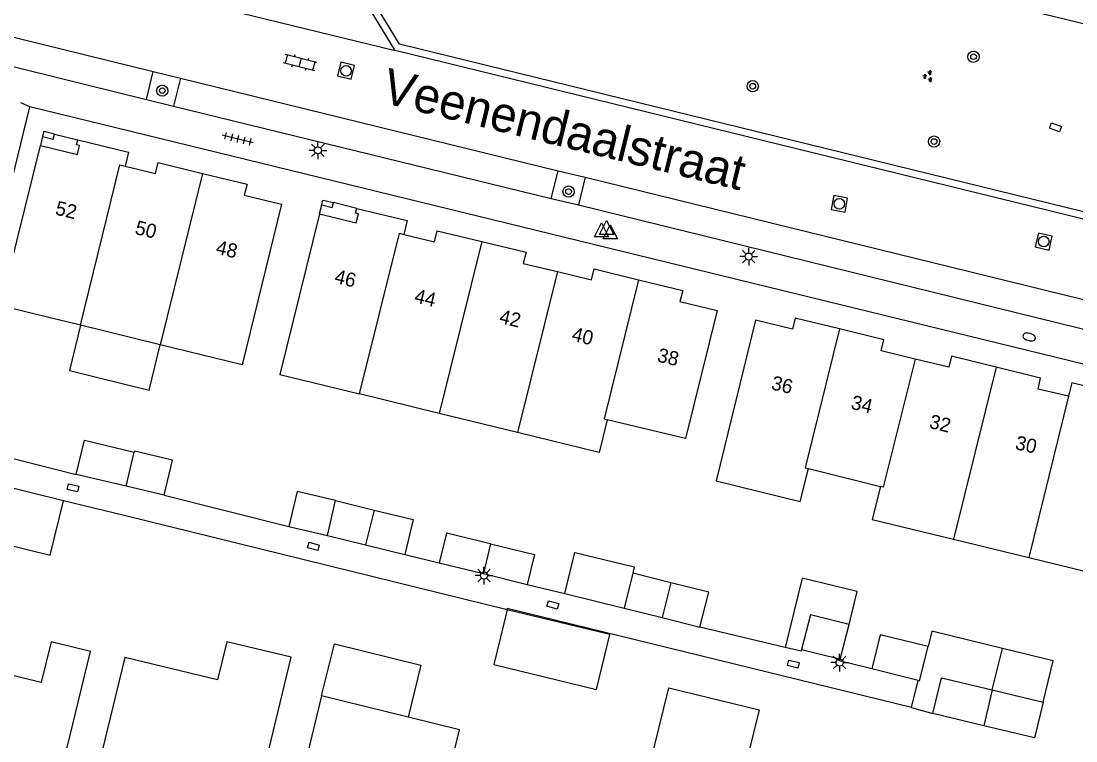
# Model space of a CAD drawing. Extents: x 125000 to 129004, y 397500 to 399008.
# Drawn here: x 126600.2 to 126674.8, y 398076.7 to 398127.6 of the extents above; entities that cross this region are included whole.
import ezdxf

# ---------------------------------------------------------------- set-up
doc = ezdxf.new("R2010")
doc.units = 0
for name, color, linetype in [('gg-afsc-erfafscheiding', 7, 'Continuous'), ('gg-afsc-muur', 7, 'Continuous'), ('gg-anno-huisnummerreeks BGT', 7, 'Continuous'), ('gg-anno-openbare ruimte label', 7, 'Continuous'), ('gg-bbg-bijgebouw', 7, 'Continuous'), ('gg-bbg-gedigitaliseerde bijgebouw', 7, 'Continuous'), ('gg-bbg-hoofdgebouw', 7, 'Continuous'), ('gg-bbg-luifel en loopbrug', 7, 'Continuous'), ('gg-bbg-onder overbouw', 7, 'Continuous'), ('gg-bbg-pand overbouw', 7, 'Continuous'), ('gg-bbg-pilaar onder overbouw', 7, 'Continuous'), ('gg-bbg-pilaar pand', 7, 'Continuous'), ('gg-bbg-tussenscheiding', 7, 'Continuous'), ('gg-knt-verharding', 7, 'Continuous'), ('gg-knt-verharding nz', 7, 'Continuous'), ('gt-grn-weggrens', 7, 'Continuous'), ('gt-symb-boom', 7, 'Continuous'), ('gt-symb-brandkraan', 7, 'Continuous'), ('gt-symb-groenvak', 7, 'Continuous'), ('gt-symb-klinker verharding', 7, 'Continuous'), ('gt-symb-kolk center center', 7, 'Continuous'), ('gt-symb-lichtmast', 7, 'Continuous'), ('gt-symb-rioolschacht', 7, 'Continuous'), ('gt-symb-tegel verharding', 7, 'Continuous'), ('gt-symb-waterafsluiter', 7, 'Continuous')]:
    doc.layers.add(name, color=color, linetype=linetype)

# ---------------------------------------------------------------- blocks, each defined once
blk = doc.blocks.new('gt0-KOLKCC')
at = {"layer": 'gt-symb-kolk center center'}
blk.add_lwpolyline([(-0.375, 0.2), (0.375, 0.2), (0.375, -0.2), (-0.375, -0.2)], close=True, dxfattribs=at)
blk = doc.blocks.new('gt0-BR')
at = {"layer": 'gt-symb-brandkraan'}
for centre, radius, start, end in [((-0.244, 0), 0.206, 107.56694, 252.43307), ((0.599, -2.664), 3, 106.89205, 107.56694), ((0, -0.691), 0.938, 73.10799, 106.89205), ((-0.599, -2.664), 3, 72.43309, 73.10799), ((0.244, 0), 0.206, 287.56695, 72.43309), ((0.599, 2.664), 3, 252.43307, 253.10797), ((0, 0.691), 0.938, 253.10797, 286.89206), ((-0.599, 2.664), 3, 286.89206, 287.56695)]:
    blk.add_arc(centre, radius, start, end, dxfattribs=at)
blk = doc.blocks.new('gt0-RS')
at = {"layer": 'gt-symb-rioolschacht'}
blk.add_lwpolyline([(-0.5, -0.5), (0.5, -0.5), (0.5, 0.5), (-0.5, 0.5)], close=True, dxfattribs=at)
blk.add_circle((0, 0), 0.375, dxfattribs=at)
blk = doc.blocks.new('gt0-LMAST')
at = {"layer": 'gt-symb-lichtmast'}
for p, q in [((-0.182, 0.173), (-0.447, 0.438)), ((-0.005, 0.246), (-0.005, 0.621)), ((0.172, 0.173), (0.437, 0.438)), ((-0.255, -0.004), (-0.63, -0.004)), ((-0.182, -0.181), (-0.447, -0.446)), ((-0.005, -0.254), (-0.005, -0.629)), ((0.437, -0.446), (0.172, -0.181)), ((0.245, -0.004), (0.62, -0.004))]:
    blk.add_line(p, q, dxfattribs=at)
blk.add_circle((-0.005, -0.004), 0.25, dxfattribs=at)
blk = doc.blocks.new('gt0-WAFSL')
at = {"layer": 'gt-symb-waterafsluiter'}
for p, q in [((-0.5, -0.333), (0, 0.667)), ((0, 0.667), (0.5, -0.333)), ((0.5, -0.333), (-0.5, -0.333))]:
    blk.add_line(p, q, dxfattribs=at)
blk = doc.blocks.new('gt0-BOOM')
at = {"layer": 'gt-symb-boom'}
for radius in [0.4, 0.2]:
    blk.add_circle((0, 0), radius, dxfattribs=at)
blk = doc.blocks.new('gt0-GRVAK')
at = {"layer": 'gt-symb-groenvak'}
for p, q in [((-0.11, 0.189), (-0.228, 0.24)), ((-0.182, 0.153), (0.088, 0.153)), ((-0.091, 0.211), (-0.156, 0.322)), ((-0.047, 0.214), (-0.047, 0.393)), ((-0.004, 0.211), (0.061, 0.322)), ((0.015, 0.189), (0.133, 0.24)), ((0.262, -0.052), (0.197, 0.059)), ((0.305, -0.049), (0.305, 0.13)), ((0.349, -0.052), (0.414, 0.059)), ((-0.245, -0.228), (-0.363, -0.177)), ((-0.318, -0.264), (-0.047, -0.264)), ((-0.226, -0.206), (-0.291, -0.095)), ((-0.183, -0.203), (-0.183, -0.024)), ((-0.139, -0.206), (-0.074, -0.095)), ((-0.12, -0.228), (-0.002, -0.177)), ((0.243, -0.074), (0.125, -0.023)), ((0.17, -0.11), (0.441, -0.11)), ((0.368, -0.074), (0.486, -0.023))]:
    blk.add_line(p, q, dxfattribs=at)
blk = doc.blocks.new('gt0-TEG1')
at = {"layer": 'gt-symb-tegel verharding'}
for p, q in [((-1.125, 0), (1.125, 0)), ((-0.9, -0.25), (-0.9, 0.25)), ((-0.45, -0.25), (-0.45, 0.25)), ((0, -0.25), (0, 0.25)), ((0.45, -0.25), (0.45, 0.25)), ((0.9, -0.25), (0.9, 0.25))]:
    blk.add_line(p, q, dxfattribs=at)
blk = doc.blocks.new('gt0-KL1')
at = {"layer": 'gt-symb-klinker verharding'}
for p, q in [((-1.15, 0.3), (1.15, 0.3)), ((-1, -0.3), (-1, 0.3)), ((-0.5, 0.3), (-0.5, 0.45)), ((0, -0.3), (0, 0.3)), ((0.5, 0.3), (0.5, 0.45)), ((1, -0.3), (1, 0.3)), ((-1.15, -0.3), (1.15, -0.3)), ((-0.5, -0.45), (-0.5, -0.3)), ((0.5, -0.45), (0.5, -0.3))]:
    blk.add_line(p, q, dxfattribs=at)

msp = doc.modelspace()

# ---------------------------------------------------------------- linework, layer by layer
at = {"layer": 'gg-afsc-erfafscheiding'}
for p, q in [((126597.838, 398097.104), (126604.088, 398095.537)), ((126610.315, 398094.059), (126619.139, 398091.844)), ((126634.562, 398085.957), (126607.473, 398092.621)), ((126627.33, 398089.869), (126629.773, 398089.272)), ((126635.99, 398087.753), (126638.643, 398087.105)), ((126654.246, 398083.295), (126648.209, 398084.726))]:
    msp.add_line(p, q, dxfattribs=at)
msp.add_lwpolyline([(126660.365, 398081.765), (126658.058, 398082.335), (126658.092, 398082.473)], dxfattribs=at)
at = {"layer": 'gg-afsc-muur'}
msp.add_line((126607.473, 398092.621), (126603.189, 398093.671), dxfattribs=at)
at = {"layer": 'gg-bbg-bijgebouw'}
for p, q in [((126607.616, 398094.7), (126604.088, 398095.537)), ((126610.315, 398094.059), (126607.616, 398094.7)), ((126619.139, 398091.844), (126621.859, 398091.206)), ((126643.456, 398088.548), (126642.848, 398086.077)), ((126646.143, 398087.869), (126643.456, 398088.548)), ((126642.848, 398086.077), (126645.529, 398085.402)), ((126645.529, 398085.402), (126648.209, 398084.726)), ((126655.404, 398083.154), (126658.092, 398082.473)), ((126663.646, 398080.954), (126660.365, 398081.765)), ((126668.893, 398080.28), (126672.492, 398079.424)), ((126668.292, 398077.751), (126664.693, 398078.607))]:
    msp.add_line(p, q, dxfattribs=at)
for points in [[(126604.088, 398095.537), (126604.66, 398097.95), (126608.188, 398097.113)], [(126610.315, 398094.059), (126610.902, 398096.531), (126608.203, 398097.174), (126608.188, 398097.113)], [(126622.439, 398093.679), (126619.721, 398094.324), (126619.139, 398091.844)], [(126648.209, 398084.726), (126648.83, 398087.19), (126646.143, 398087.869)], [(126634.562, 398085.957), (126633.642, 398082.087), (126640.891, 398080.31), (126641.844, 398084.194), (126634.562, 398085.957)], [(126658.758, 398084.909), (126656.024, 398085.607), (126655.404, 398083.154)], [(126658.092, 398082.473), (126658.133, 398082.463), (126658.758, 398084.909)], [(126664.352, 398083.355), (126660.965, 398084.192), (126660.365, 398081.765)], [(126663.646, 398080.954), (126663.752, 398080.928), (126664.352, 398083.355)], [(126664.693, 398078.607), (126665.294, 398081.136), (126668.893, 398080.28)], [(126672.492, 398079.424), (126671.89, 398076.895), (126668.292, 398077.751)]]:
    msp.add_lwpolyline(points, dxfattribs=at)
at = {"layer": 'gg-bbg-gedigitaliseerde bijgebouw'}
for p, q in [((126622.439, 398093.679), (126625.159, 398093.014)), ((126625.159, 398093.014), (126624.556, 398090.547)), ((126621.859, 398091.206), (126624.556, 398090.547)), ((126629.773, 398089.272), (126632.892, 398088.51)), ((126632.892, 398088.51), (126635.99, 398087.753))]:
    msp.add_line(p, q, dxfattribs=at)
for points in [[(126633.396, 398090.617), (126630.288, 398091.376), (126629.773, 398089.272)], [(126633.396, 398090.617), (126636.505, 398089.857), (126635.99, 398087.753)]]:
    msp.add_lwpolyline(points, dxfattribs=at)
at = {"layer": 'gg-bbg-hoofdgebouw'}
for p, q in [((126604.199, 398119.202), (126607.778, 398118.329)), ((126607.778, 398118.329), (126607.538, 398117.348)), ((126623.945, 398114.359), (126627.493, 398113.492)), ((126627.493, 398113.492), (126627.256, 398112.521)), ((126610.032, 398104.713), (126604.398, 398106.094)), ((126629.769, 398099.849), (126624.135, 398101.228)), ((126635.314, 398098.492), (126629.769, 398099.849)), ((126641.644, 398099.407), (126641.081, 398097.081)), ((126641.081, 398097.081), (126635.314, 398098.492)), ((126655.312, 398093.615), (126655.891, 398095.949)), ((126655.891, 398095.949), (126660.975, 398094.688)), ((126660.975, 398094.688), (126660.396, 398092.354)), ((126660.396, 398092.354), (126666.156, 398090.95)), ((126666.156, 398090.95), (126671.476, 398089.653)), ((126621.45, 398079.857), (126618.423, 398067.577)), ((126627.569, 398078.357), (126621.45, 398079.857))]:
    msp.add_line(p, q, dxfattribs=at)
for points in [[(126604.398, 398106.094), (126598.763, 398107.474), (126601.55, 398118.813)], [(126607.538, 398117.348), (126609.702, 398116.83), (126609.892, 398117.611), (126613.031, 398116.837)], [(126613.031, 398116.837), (126616.169, 398116.064), (126615.977, 398115.287), (126618.603, 398114.661), (126615.825, 398103.294), (126610.032, 398104.713)], [(126621.299, 398113.986), (126618.502, 398102.607), (126624.135, 398101.228)], [(126627.256, 398112.521), (126629.442, 398111.987), (126629.632, 398112.764), (126632.778, 398112.013)], [(126632.778, 398112.013), (126635.923, 398111.263), (126635.715, 398110.47), (126638.131, 398109.883)], [(126638.131, 398109.883), (126640.546, 398109.296), (126640.735, 398110.074), (126643.869, 398109.31)], [(126643.869, 398109.31), (126647.003, 398108.546), (126646.797, 398107.764), (126649.428, 398107.132), (126647.191, 398098.064), (126641.644, 398099.407)], [(126658.084, 398105.832), (126654.951, 398106.6), (126654.761, 398105.823), (126652.137, 398106.456), (126649.359, 398095.076), (126655.312, 398093.615)], [(126663.428, 398103.7), (126661.026, 398104.288), (126661.216, 398105.064), (126658.084, 398105.832)], [(126669.165, 398103.116), (126666.021, 398103.89), (126665.829, 398103.113), (126663.428, 398103.7)], [(126674.298, 398101.063), (126672.129, 398101.561), (126672.308, 398102.342), (126669.165, 398103.116)], [(126678.085, 398101.145), (126674.517, 398102.017), (126674.298, 398101.063)], [(126671.476, 398089.653), (126677.463, 398088.193), (126680.251, 398099.586)], [(126589.193, 398074.753), (126593.749, 398073.632), (126593.943, 398074.419), (126600.056, 398072.93), (126600.771, 398075.84), (126603.203, 398075.236), (126605.096, 398083.007), (126602.317, 398083.684), (126601.614, 398080.799), (126591.305, 398083.336), (126589.193, 398074.753)], [(126604.846, 398071.512), (126607.162, 398070.957), (126607.021, 398070.373), (126611.496, 398069.295), (126612.339, 398072.805), (126613.777, 398073.652), (126616.951, 398072.897), (126619.302, 398082.594), (126614.746, 398083.697), (126614.09, 398080.987), (126607.524, 398082.576), (126604.846, 398071.512)], [(126631.799, 398064.27), (126633.85, 398072.595), (126639.341, 398071.26), (126640.443, 398075.806), (126644.622, 398074.777), (126646.02, 398080.423), (126652.391, 398078.869), (126648.395, 398062.589), (126644.17, 398063.637), (126643.638, 398061.382), (126631.799, 398064.27)], [(126618.423, 398067.577), (126625.032, 398065.943), (126626.63, 398072.407), (126629.775, 398071.629), (126631.205, 398077.466), (126627.569, 398078.357)]]:
    msp.add_lwpolyline(points, dxfattribs=at)
at = {"layer": 'gg-bbg-luifel en loopbrug'}
for p, q in [((126603.189, 398093.671), (126594.933, 398095.695)), ((126624.556, 398090.547), (126627.33, 398089.869)), ((126638.643, 398087.105), (126642.848, 398086.077)), ((126668.893, 398080.28), (126669.611, 398083.216)), ((126663.181, 398079.044), (126663.646, 398080.954)), ((126663.181, 398079.044), (126664.693, 398078.607))]:
    msp.add_line(p, q, dxfattribs=at)
for points in [[(126604.398, 398106.094), (126603.607, 398102.89), (126609.238, 398101.499), (126610.032, 398104.713)], [(126593.99, 398091.836), (126602.246, 398089.817), (126603.189, 398093.671)], [(126625.159, 398093.014), (126627.933, 398092.336), (126627.33, 398089.869)], [(126638.643, 398087.105), (126639.355, 398090.019), (126643.564, 398088.99), (126643.456, 398088.548)], [(126658.758, 398084.909), (126659.328, 398087.24), (126655.442, 398088.19), (126654.246, 398083.295)], [(126669.611, 398083.216), (126664.616, 398084.437), (126664.352, 398083.355)], [(126621.45, 398079.857), (126622.359, 398083.547), (126628.476, 398082.039), (126627.569, 398078.357)], [(126655.404, 398083.154), (126655.372, 398083.028), (126654.246, 398083.295)], [(126672.492, 398079.424), (126673.204, 398082.338), (126669.611, 398083.216)]]:
    msp.add_lwpolyline(points, dxfattribs=at)
at = {"layer": 'gg-bbg-onder overbouw'}
for points in [[(126601.55, 398118.813), (126604.172, 398118.169), (126604.329, 398118.81), (126604.116, 398118.862), (126604.199, 398119.202)], [(126621.299, 398113.986), (126623.892, 398113.349), (126624.047, 398113.98), (126623.853, 398114.028), (126623.945, 398114.359)]]:
    msp.add_lwpolyline(points, dxfattribs=at)
at = {"layer": 'gg-bbg-pand overbouw'}
for p, q in [((126601.706, 398119.45), (126601.55, 398118.813)), ((126602.538, 398119.606), (126604.199, 398119.202)), ((126623.945, 398114.359), (126622.283, 398114.765)), ((126621.299, 398113.986), (126621.452, 398114.608))]:
    msp.add_line(p, q, dxfattribs=at)
at = {"layer": 'gg-bbg-pilaar onder overbouw'}
for points in [[(126601.706, 398119.45), (126602.454, 398119.266), (126602.538, 398119.606)], [(126621.452, 398114.608), (126622.2, 398114.425), (126622.283, 398114.765)]]:
    msp.add_lwpolyline(points, dxfattribs=at)
at = {"layer": 'gg-bbg-pilaar pand'}
for points in [[(126602.538, 398119.606), (126601.79, 398119.79), (126601.706, 398119.45)], [(126621.452, 398114.608), (126621.535, 398114.948), (126622.283, 398114.765)]]:
    msp.add_lwpolyline(points, dxfattribs=at)
at = {"layer": 'gg-bbg-tussenscheiding'}
for p, q in [((126613.031, 398116.837), (126610.032, 398104.713)), ((126632.778, 398112.013), (126629.769, 398099.849)), ((126638.131, 398109.883), (126635.314, 398098.492)), ((126669.165, 398103.116), (126666.156, 398090.95)), ((126674.298, 398101.063), (126671.476, 398089.653)), ((126607.616, 398094.7), (126608.188, 398097.113)), ((126621.859, 398091.206), (126622.439, 398093.679)), ((126633.396, 398090.617), (126632.892, 398088.51)), ((126646.143, 398087.869), (126645.529, 398085.402)), ((126668.893, 398080.28), (126668.292, 398077.751))]:
    msp.add_line(p, q, dxfattribs=at)
for points in [[(126604.398, 398106.094), (126607.176, 398117.435), (126607.538, 398117.348)], [(126624.135, 398101.228), (126626.947, 398112.596), (126627.256, 398112.521)], [(126643.869, 398109.31), (126641.432, 398099.458), (126641.644, 398099.407)], [(126658.084, 398105.832), (126655.654, 398096.008), (126655.891, 398095.949)], [(126663.428, 398103.7), (126661.186, 398094.636), (126660.975, 398094.688)]]:
    msp.add_lwpolyline(points, dxfattribs=at)
at = {"layer": 'gg-knt-verharding'}
for p, q in [((126630.825, 398138.278), (126680.19, 398126.269)), ((126678.083, 398113.447), (126626.961, 398125.971)), ((126678.169, 398112.911), (126626.641, 398125.535)), ((126609.05, 398122.055), (126609.52, 398124.039)), ((126609.52, 398124.039), (126611.461, 398123.576)), ((126611.461, 398123.576), (126610.978, 398121.585)), ((126710.416, 398094.766), (126600.811, 398121.542)), ((126609.05, 398122.055), (126610.978, 398121.585)), ((126610.978, 398121.585), (126637.697, 398115.05)), ((126637.697, 398115.05), (126638.171, 398117.023)), ((126638.171, 398117.023), (126640.091, 398116.562)), ((126640.091, 398116.562), (126639.614, 398114.602)), ((126637.697, 398115.05), (126639.614, 398114.602)), ((126634.562, 398085.957), (126634.583, 398086.043)), ((126663.181, 398079.044), (126634.583, 398086.043))]:
    msp.add_line(p, q, dxfattribs=at)
for points in [[(126626.641, 398125.535), (126623.513, 398130.69), (126624.451, 398134.496)], [(126626.961, 398125.971), (126624.048, 398130.772), (126625.032, 398134.764)], [(126596.458, 398127.279), (126595.977, 398125.286), (126609.05, 398122.055)], [(126595.123, 398097.755), (126595.003, 398097.795), (126600.811, 398121.542)], [(126639.614, 398114.602), (126680.927, 398104.451), (126681.412, 398106.434)]]:
    msp.add_lwpolyline(points, dxfattribs=at)
at = {"layer": 'gg-knt-verharding nz'}
for p, q in [((126596.458, 398127.279), (126609.52, 398124.039)), ((126611.461, 398123.576), (126638.171, 398117.023)), ((126640.091, 398116.562), (126681.412, 398106.434))]:
    msp.add_line(p, q, dxfattribs=at)
at = {"layer": 'gt-grn-weggrens'}
for p, q in [((126614.844, 398128.413), (126626.641, 398125.535)), ((126600.811, 398121.542), (126600.157, 398121.821))]:
    msp.add_line(p, q, dxfattribs=at)

# ---------------------------------------------------------------- block references
at = {"layer": 'gt-symb-boom'}
for p in [(126667.568, 398125.096), (126610.175, 398122.691), (126651.948, 398123.007), (126664.778, 398119.087), (126638.918, 398115.547)]:
    msp.add_blockref('gt0-BOOM', p, dxfattribs=at)
at = {"layer": 'gt-symb-brandkraan', "rotation": -15.481185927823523}
msp.add_blockref('gt0-BR', (126671.507, 398105.261), dxfattribs=at)
at = {"layer": 'gt-symb-groenvak', "rotation": 75.75525752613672}
msp.add_blockref('gt0-GRVAK', (126664.374, 398123.681), dxfattribs=at)
at = {"layer": 'gt-symb-klinker verharding', "rotation": 165.75525752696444}
msp.add_blockref('gt0-KL1', (126619.916, 398124.666), dxfattribs=at)
at = {"layer": 'gt-symb-kolk center center'}
for p, rotation in [((126673.367, 398120.093), 160.36929772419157), ((126603.865, 398094.585), -13.119144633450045), ((126620.867, 398090.44), -15.064233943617), ((126637.803, 398086.295), -15.245070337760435), ((126654.817, 398082.111), -14.175142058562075)]:
    msp.add_blockref('gt0-KOLKCC', p, dxfattribs=dict(at, rotation=rotation))
at = {"layer": 'gt-symb-lichtmast'}
for p in [(126621.188, 398118.469), (126651.667, 398110.953), (126632.939, 398088.382), (126658.096, 398082.222)]:
    msp.add_blockref('gt0-LMAST', p, dxfattribs=at)
at = {"layer": 'gt-symb-rioolschacht'}
for p, rotation in [((126623.178, 398124.097), -13.647238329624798), ((126658.075, 398114.682), -10.366322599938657), ((126672.535, 398112.014), 166.99249520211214)]:
    msp.add_blockref('gt0-RS', p, dxfattribs=dict(at, rotation=rotation))
at = {"layer": 'gt-symb-tegel verharding', "rotation": 165.75525752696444}
msp.add_blockref('gt0-TEG1', (126615.511, 398119.276), dxfattribs=at)
at = {"layer": 'gt-symb-waterafsluiter'}
for p in [(126641.247, 398112.679), (126641.613, 398112.837), (126641.872, 398112.533)]:
    msp.add_blockref('gt0-WAFSL', p, dxfattribs=at)

# ---------------------------------------------------------------- texts
at = {"layer": 'gg-anno-huisnummerreeks BGT'}
for s, rotation, p in [('52', 346.3, (126602.539, 398113.937)), ('50', 346.3, (126608.184, 398112.557)), ('48', 346.4, (126613.909, 398111.166)), ('46', 346.2, (126622.294, 398109.106)), ('44', 346.4, (126627.95, 398107.722)), ('42', 346.4, (126633.954, 398106.266)), ('40', 346.3, (126639.079, 398105.018)), ('38', 346.5, (126645.133, 398103.535)), ('36', 346.3, (126653.196, 398101.567)), ('34', 346.2, (126658.834, 398100.192)), ('32', 346.2, (126664.371, 398098.833)), ('30', 347.1, (126670.459, 398097.327))]:
    msp.add_text(s, height=1, rotation=rotation, dxfattribs=at).set_placement(p)
at = {"layer": 'gg-anno-openbare ruimte label'}
msp.add_text('Veenendaalstraat', height=2.5, rotation=346.2, dxfattribs=at).set_placement((126625.593, 398121.882))

doc.saveas('drawing.dxf')
